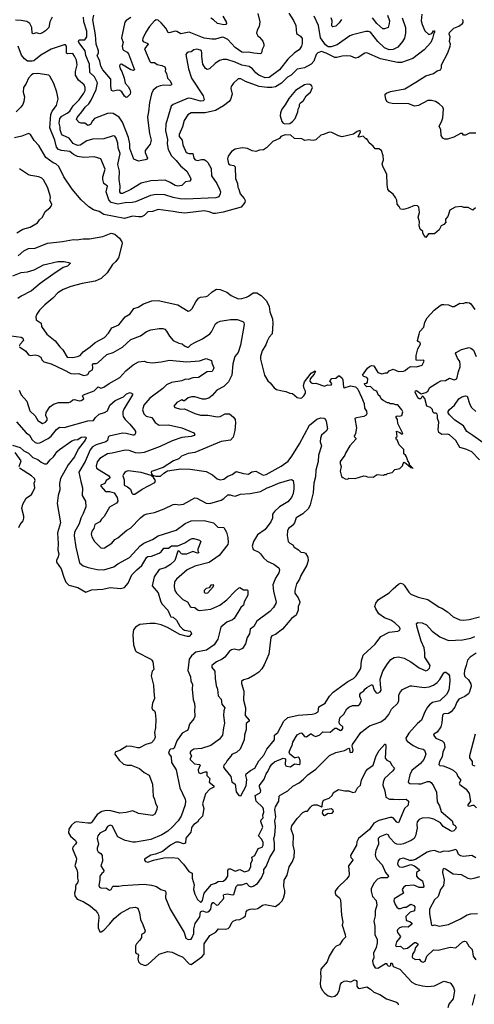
# Model space of a CAD drawing. Extents: x 1771496 to 1971148, y 471553 to 643630.
# Tile 304 of 656: x 1821760 to 1826601, y 544582 to 555057. Entities that reach past the tile are written whole.
import ezdxf

# ---------------------------------------------------------------- set-up
doc = ezdxf.new("R2010")
doc.units = 0

msp = doc.modelspace()

# ---------------------------------------------------------------- linework, layer by layer
at = {"layer": '0CON10XD'}
for points in [[(1822105, 555084), (1822082, 555035), (1822072, 554975), (1822035, 554938), (1822005, 554918), (1821975, 554906), (1821935, 554917), (1821905, 554906), (1821894, 554915), (1821889, 554975), (1821868, 555015), (1821836, 555036), (1821775, 555049), (1821715, 555052)], [(1826041, 555115), (1826034, 555044), (1826044, 555004), (1826075, 554938), (1826115, 554898), (1826149, 554911), (1826165, 554940), (1826175, 554940), (1826178, 554925), (1826168, 554912), (1826154, 554855), (1826136, 554815), (1826065, 554736), (1825945, 554645), (1825825, 554602), (1825781, 554601), (1825600, 554640), (1825455, 554704), (1825435, 554700), (1825365, 554653), (1825335, 554648), (1825285, 554668), (1825235, 554674), (1825195, 554670), (1825136, 554654), (1825115, 554656), (1825025, 554702), (1824975, 554719), (1824935, 554705), (1824918, 554685), (1824892, 554615), (1824865, 554582), (1824794, 554545), (1824715, 554529), (1824652, 554468), (1824612, 554445), (1824549, 554381), (1824485, 554344), (1824445, 554335), (1824395, 554335), (1824309, 554345), (1824165, 554400), (1824115, 554428), (1824085, 554429), (1824038, 554382), (1824011, 554345), (1824009, 554325), (1824023, 554265), (1824004, 554206), (1823992, 554188), (1823930, 554140), (1823845, 554089), (1823735, 554065), (1823700, 554065), (1823585, 554065), (1823549, 554045), (1823512, 553985), (1823495, 553916), (1823458, 553835), (1823457, 553815), (1823492, 553775), (1823497, 553727), (1823533, 553643), (1823563, 553633), (1823605, 553633), (1823613, 553583), (1823630, 553565), (1823655, 553560), (1823695, 553569), (1823725, 553568), (1823747, 553557), (1823765, 553539), (1823798, 553475), (1823801, 553395), (1823858, 553315), (1823888, 553255), (1823897, 553227), (1823896, 553204), (1823879, 553171), (1823850, 553160), (1823525, 553148), (1823469, 553151), (1823395, 553165), (1823305, 553193), (1823215, 553197), (1823154, 553185), (1822995, 553120), (1822958, 553112), (1822885, 553110), (1822805, 553094), (1822733, 553113), (1822709, 553139), (1822682, 553225), (1822696, 553285), (1822657, 553315), (1822646, 553355), (1822645, 553385), (1822672, 553465), (1822626, 553576), (1822555, 553598), (1822445, 553591), (1822375, 553601), (1822335, 553623), (1822295, 553656), (1822205, 553665), (1822175, 553675), (1822152, 553702), (1822136, 553775), (1822081, 553905), (1822091, 554049), (1822106, 554084), (1822153, 554145), (1822170, 554215), (1822156, 554285), (1822123, 554377), (1822082, 554455), (1822070, 554465), (1821954, 554484), (1821905, 554480), (1821885, 554470), (1821855, 554433), (1821831, 554379), (1821802, 554335), (1821798, 554285), (1821811, 554235), (1821804, 554185), (1821794, 554155), (1821774, 554126), (1821724, 554076)], [(1824677, 555047), (1824701, 554995), (1824709, 554909), (1824751, 554881), (1824767, 554855), (1824769, 554805), (1824761, 554775), (1824735, 554735), (1824686, 554704), (1824615, 554637), (1824525, 554525), (1824415, 554442), (1824375, 554440), (1824306, 554466), (1824275, 554491), (1824240, 554535), (1824205, 554560), (1824125, 554573), (1824055, 554606), (1823965, 554632), (1823925, 554634), (1823887, 554623), (1823840, 554590), (1823780, 554535), (1823755, 554526), (1823738, 554538), (1823712, 554585), (1823699, 554665), (1823699, 554701), (1823695, 554725), (1823685, 554734), (1823645, 554742), (1823615, 554737), (1823585, 554716), (1823555, 554712), (1823539, 554701), (1823531, 554685), (1823557, 554535), (1823589, 554435), (1823715, 554245), (1823724, 554205), (1823715, 554193), (1823685, 554189), (1823585, 554220), (1823555, 554222), (1823396, 554155), (1823373, 554137), (1823315, 553945), (1823312, 553875), (1823334, 553784), (1823332, 553735), (1823340, 553675), (1823377, 553607), (1823428, 553558), (1823472, 553502), (1823540, 553445), (1823580, 553375), (1823582, 553355), (1823572, 553338), (1823525, 553332), (1823486, 553294), (1823445, 553285), (1823415, 553292), (1823364, 553325), (1823310, 553350), (1823155, 553342), (1823055, 553316), (1822945, 553252), (1822855, 553208), (1822837, 553207), (1822826, 553225), (1822832, 553285), (1822820, 553355), (1822823, 553445), (1822807, 553515), (1822829, 553635), (1822809, 553695), (1822804, 553744), (1822789, 553795), (1822775, 553816), (1822755, 553823), (1822655, 553788), (1822535, 553786), (1822475, 553768), (1822405, 553723), (1822375, 553719), (1822330, 553740), (1822286, 553795), (1822215, 553830), (1822205, 553843), (1822191, 553885), (1822191, 553915), (1822181, 553955), (1822188, 554005), (1822209, 554031), (1822265, 554062), (1822293, 554085), (1822330, 554140), (1822395, 554203), (1822445, 554274), (1822458, 554305), (1822458, 554335), (1822446, 554365), (1822387, 554415), (1822355, 554465), (1822353, 554505), (1822371, 554575), (1822364, 554625), (1822345, 554670), (1822325, 554697), (1822272, 554692), (1822259, 554699), (1822258, 554775), (1822249, 554789), (1822235, 554791), (1822095, 554744), (1821985, 554679), (1821912, 554618), (1821894, 554614), (1821845, 554617), (1821810, 554640), (1821779, 554679), (1821746, 554775)], [(1824296, 555124), (1824318, 555035), (1824309, 554985), (1824288, 554945), (1824282, 554912), (1824296, 554886), (1824315, 554871), (1824348, 554828), (1824361, 554795), (1824360, 554775), (1824341, 554739), (1824336, 554705), (1824325, 554694), (1824255, 554700), (1824195, 554713), (1824145, 554708), (1824125, 554713), (1824055, 554760), (1823975, 554847), (1823935, 554869), (1823915, 554870), (1823845, 554851), (1823805, 554850), (1823725, 554859), (1823565, 554925), (1823475, 554908), (1823435, 554932), (1823415, 554936), (1823352, 554918), (1823340, 554920), (1823318, 554965), (1823265, 555025), (1823235, 555050), (1823215, 555056), (1823195, 555044), (1823144, 554986), (1823102, 554925), (1823071, 554855), (1823068, 554835), (1823076, 554825), (1823126, 554805), (1823128, 554795), (1823088, 554745), (1823145, 554611), (1823155, 554602), (1823195, 554602), (1823225, 554579), (1823275, 554570), (1823304, 554555), (1823312, 554535), (1823310, 554510), (1823324, 554485), (1823334, 554435), (1823362, 554405), (1823376, 554374), (1823375, 554363), (1823360, 554355), (1823295, 554361), (1823255, 554352), (1823222, 554338), (1823183, 554307), (1823165, 554268), (1823141, 554175), (1823132, 554075), (1823121, 554025), (1823125, 553985), (1823142, 553845), (1823161, 553775), (1823148, 553732), (1823097, 553665), (1823097, 553645), (1823120, 553585), (1823116, 553574), (1823098, 553565), (1823025, 553552), (1822974, 553574), (1822932, 553685), (1822932, 553735), (1822920, 553805), (1822856, 553966), (1822819, 554019), (1822755, 554058), (1822725, 554062), (1822695, 554058), (1822556, 554004), (1822535, 553980), (1822515, 553943), (1822485, 553931), (1822455, 553956), (1822415, 553955), (1822395, 553962), (1822366, 553995), (1822372, 554015), (1822422, 554078), (1822458, 554125), (1822495, 554162), (1822520, 554200), (1822574, 554315), (1822589, 554385), (1822558, 554448), (1822507, 554495), (1822504, 554585), (1822464, 554675), (1822457, 554725), (1822389, 554815), (1822387, 554825), (1822395, 554841), (1822455, 554841), (1822476, 554875), (1822477, 554935), (1822445, 555035), (1822440, 555085)], [(1822945, 555079), (1822895, 555047), (1822881, 555029), (1822846, 554865), (1822861, 554815), (1822852, 554775), (1822859, 554739), (1822865, 554731), (1822903, 554713), (1822919, 554695), (1822982, 554525), (1822973, 554517), (1822945, 554522), (1822845, 554582), (1822830, 554580), (1822823, 554565), (1822829, 554535), (1822847, 554505), (1822873, 554435), (1822883, 554383), (1822916, 554346), (1822932, 554315), (1822940, 554285), (1822936, 554265), (1822905, 554231), (1822895, 554229), (1822875, 554243), (1822848, 554288), (1822825, 554304), (1822805, 554308), (1822755, 554298), (1822737, 554305), (1822730, 554350), (1822730, 554425), (1822644, 554525), (1822623, 554563), (1822612, 554615), (1822585, 554675), (1822598, 554702), (1822599, 554725), (1822576, 554795), (1822568, 554895), (1822540, 555055), (1822550, 555105)], [(1823923, 555095), (1823959, 555035), (1823963, 555015), (1823956, 555005), (1823935, 555001), (1823865, 555015), (1823825, 555054), (1823795, 555073)], [(1824626, 555126), (1824677, 555047)], [(1825831, 555075), (1825868, 554975), (1825868, 554915), (1825858, 554862), (1825835, 554824), (1825785, 554765), (1825735, 554740), (1825695, 554736), (1825645, 554759), (1825574, 554824), (1825494, 554925), (1825475, 554932), (1825445, 554931), (1825303, 554897), (1825276, 554885), (1825140, 554790), (1825075, 554767), (1825045, 554768), (1825015, 554790), (1824963, 554865), (1824942, 554995), (1824894, 555095)], [(1825185, 555059), (1825163, 555025), (1825125, 554988), (1825095, 554982), (1825085, 554992), (1825088, 555045), (1825077, 555075)], [(1825677, 555105), (1825696, 555045), (1825695, 555015), (1825683, 554975), (1825645, 554958), (1825625, 554960), (1825562, 555015), (1825517, 555077)], [(1826615, 553848), (1826551, 553849), (1826505, 553828), (1826485, 553830), (1826475, 553846), (1826455, 553847), (1826384, 553806), (1826315, 553787), (1826287, 553787), (1826265, 553798), (1826248, 553825), (1826244, 553885), (1826226, 553925), (1826251, 553969), (1826266, 554014), (1826272, 554105), (1826265, 554126), (1826225, 554163), (1826186, 554186), (1826145, 554198), (1826105, 554197), (1826005, 554144), (1825965, 554138), (1825905, 554161), (1825725, 554165), (1825695, 554171), (1825673, 554183), (1825659, 554209), (1825651, 554255), (1825653, 554265), (1825666, 554275), (1825707, 554293), (1825860, 554320), (1825978, 554392), (1826085, 554461), (1826166, 554484), (1826205, 554511), (1826240, 554525), (1826250, 554545), (1826251, 554575), (1826319, 554705), (1826343, 554775), (1826346, 554796), (1826337, 554825), (1826342, 554875), (1826334, 554904), (1826335, 554920), (1826382, 554968), (1826435, 554988), (1826474, 555016), (1826482, 555028), (1826483, 555045), (1826475, 555060)], [(1824585, 553948), (1824635, 553952), (1824666, 553974), (1824693, 554005), (1824723, 554075), (1824724, 554106), (1824738, 554135), (1824738, 554155), (1824745, 554170), (1824783, 554197), (1824810, 554245), (1824858, 554285), (1824878, 554335), (1824868, 554355), (1824848, 554368), (1824825, 554371), (1824792, 554365), (1824697, 554305), (1824625, 554218), (1824588, 554152), (1824550, 554105), (1824536, 554065), (1824534, 554035), (1824552, 553975), (1824567, 553957), (1824585, 553948)], [(1826612, 553055), (1826585, 553030), (1826535, 553058), (1826488, 553058), (1826465, 553068), (1826395, 553064), (1826340, 553030), (1826317, 552963), (1826292, 552935), (1826293, 552913), (1826300, 552905), (1826275, 552878), (1826247, 552863), (1826225, 552820), (1826175, 552780), (1826113, 552777), (1826085, 552740), (1826065, 552760), (1826052, 552785), (1826052, 552802), (1826025, 552830), (1826014, 552864), (1826016, 552905), (1826001, 552955), (1826016, 553006), (1826011, 553061), (1825995, 553077), (1825965, 553080), (1825895, 553053), (1825845, 553038), (1825815, 553042), (1825801, 553071), (1825778, 553095), (1825776, 553136), (1825762, 553165), (1825735, 553202), (1825694, 553234), (1825681, 553255), (1825671, 553305), (1825670, 553415), (1825650, 553445), (1825625, 553500), (1825620, 553525), (1825633, 553565), (1825629, 553609), (1825614, 553664), (1825585, 553683), (1825544, 553684), (1825522, 553712), (1825482, 553745), (1825465, 553780), (1825455, 553790), (1825445, 553790), (1825417, 553817), (1825375, 553808), (1825365, 553812), (1825390, 553865), (1825385, 553878), (1825355, 553868), (1825315, 553840), (1825195, 553809), (1825155, 553821), (1825085, 553858), (1825055, 553862), (1824995, 553834), (1824965, 553827), (1824915, 553779), (1824885, 553770), (1824835, 553778), (1824795, 553772), (1824765, 553788), (1824685, 553792), (1824647, 553827), (1824588, 553832), (1824540, 553815), (1824525, 553792), (1824455, 553762), (1824410, 553715), (1824387, 553693), (1824355, 553674), (1824315, 553670), (1824274, 553656), (1824235, 553661), (1824185, 553686), (1824161, 553691), (1824128, 553692), (1824055, 553680), (1824016, 553654), (1823979, 553605), (1823974, 553575), (1823984, 553525), (1824001, 553511), (1824042, 553505), (1824053, 553493), (1824059, 553369), (1824078, 553315), (1824083, 553275), (1824094, 553254), (1824106, 553205), (1824152, 553155), (1824162, 553135), (1824157, 553113), (1824117, 553063), (1823925, 553008), (1823845, 552995), (1823825, 552995), (1823776, 553013), (1823725, 553024), (1823520, 553000), (1823455, 553004), (1823395, 553018), (1823235, 553038), (1823175, 553018), (1823125, 553013), (1823085, 552975), (1823059, 552961), (1823025, 552958), (1822963, 552967), (1822875, 552943), (1822655, 552983), (1822605, 553017), (1822548, 553035), (1822497, 553065), (1822415, 553142), (1822320, 553255), (1822232, 553385), (1822179, 553495), (1822145, 553522), (1822118, 553535), (1822040, 553590), (1821965, 553720), (1821915, 553770), (1821875, 553837), (1821855, 553846), (1821785, 553816), (1821705, 553800)], [(1821729, 552791), (1821795, 552828), (1821871, 552849), (1821950, 552895), (1821972, 552928), (1822004, 552956), (1822033, 553017), (1822083, 553055), (1822099, 553075), (1822101, 553095), (1822080, 553135), (1822088, 553162), (1822086, 553185), (1822055, 553276), (1822013, 553353), (1821995, 553370), (1821965, 553386), (1821878, 553398), (1821855, 553406), (1821759, 553469)], [(1821744, 552546), (1821805, 552597), (1821856, 552624), (1821925, 552625), (1822055, 552678), (1822215, 552696), (1822335, 552717), (1822365, 552716), (1822435, 552727), (1822505, 552724), (1822645, 552750), (1822733, 552787), (1822775, 552776), (1822824, 552734), (1822848, 552695), (1822852, 552675), (1822812, 552525), (1822784, 552486), (1822748, 552452), (1822691, 552365), (1822628, 552305), (1822564, 552276), (1822425, 552249), (1822305, 552218), (1822225, 552188), (1822168, 552152), (1822112, 552095), (1822029, 552025), (1821970, 551965), (1821943, 551923), (1821934, 551894), (1821936, 551865), (1821989, 551829), (1821992, 551792), (1822050, 551710), (1822139, 551639), (1822188, 551575), (1822221, 551545), (1822265, 551467), (1822325, 551462), (1822375, 551472), (1822403, 551485), (1822435, 551524), (1822510, 551575), (1822565, 551623), (1822665, 551677), (1822705, 551721), (1822743, 551777), (1822815, 551810), (1822885, 551896), (1822935, 551926), (1822975, 551984), (1823023, 551997), (1823077, 552035), (1823167, 552065), (1823235, 552069), (1823445, 552023), (1823555, 551956), (1823575, 551964), (1823595, 551986), (1823635, 552056), (1823665, 552094), (1823685, 552106), (1823745, 552111), (1823765, 552119), (1823808, 552162), (1823855, 552191), (1823895, 552185), (1823965, 552159), (1824012, 552122), (1824085, 552088), (1824125, 552092), (1824175, 552106), (1824196, 552115), (1824245, 552152), (1824285, 552151), (1824332, 552122), (1824387, 552067), (1824416, 552007), (1824425, 551948), (1824451, 551875), (1824454, 551826), (1824448, 551715), (1824415, 551678), (1824395, 551638), (1824381, 551599), (1824342, 551535), (1824326, 551475), (1824324, 551444), (1824368, 551275), (1824402, 551215), (1824428, 551195), (1824470, 551140), (1824495, 551123), (1824555, 551107), (1824595, 551102), (1824635, 551082), (1824665, 551080), (1824716, 551036), (1824745, 551029), (1824765, 551033), (1824787, 551055), (1824803, 551085), (1824802, 551105), (1824788, 551135), (1824783, 551165), (1824792, 551205), (1824862, 551295), (1824905, 551320), (1824910, 551315), (1824897, 551285), (1824852, 551235), (1824851, 551211), (1824864, 551194), (1824885, 551187), (1824915, 551190), (1825005, 551158), (1825038, 551172), (1825075, 551170), (1825082, 551185), (1825063, 551213), (1825065, 551220), (1825085, 551238), (1825125, 551242), (1825153, 551267), (1825165, 551268), (1825192, 551245), (1825202, 551225), (1825208, 551148), (1825215, 551140), (1825282, 551162), (1825335, 551152), (1825362, 551125), (1825398, 551042), (1825428, 550975), (1825432, 550925), (1825451, 550891), (1825457, 550865), (1825450, 550850), (1825425, 550834), (1825347, 550823), (1825330, 550815), (1825348, 550715), (1825336, 550654), (1825322, 550622), (1825340, 550605), (1825340, 550595), (1825275, 550522), (1825228, 550445), (1825222, 550425), (1825173, 550355), (1825172, 550335), (1825182, 550305), (1825173, 550255), (1825188, 550198), (1825200, 550185), (1825225, 550172), (1825255, 550170), (1825265, 550180), (1825333, 550177), (1825425, 550203), (1825445, 550202), (1825465, 550192), (1825525, 550190), (1825565, 550218), (1825635, 550210), (1825643, 550217), (1825665, 550220), (1825675, 550230), (1825725, 550240), (1825755, 550270), (1825807, 550283), (1825835, 550310), (1825843, 550337), (1825855, 550348), (1825876, 550336), (1825925, 550292), (1825941, 550291), (1825948, 550282), (1825941, 550291), (1825912, 550322), (1825912, 550335), (1825894, 550364), (1825880, 550405), (1825868, 550425), (1825849, 550439), (1825850, 550485), (1825802, 550535), (1825778, 550588), (1825770, 550595), (1825770, 550615), (1825778, 550622), (1825772, 550678), (1825807, 550667), (1825825, 550652), (1825835, 550650), (1825840, 550655), (1825785, 550760), (1825782, 550802), (1825770, 550825), (1825770, 550835), (1825778, 550842), (1825805, 550838), (1825830, 550845), (1825838, 550885), (1825828, 550908), (1825785, 550958), (1825765, 550958), (1825735, 550970), (1825705, 550970), (1825695, 550980), (1825675, 550980), (1825630, 551005), (1825610, 551025), (1825599, 551049), (1825577, 551067), (1825562, 551105), (1825536, 551116), (1825495, 551154), (1825455, 551152), (1825434, 551174), (1825430, 551185), (1825455, 551190), (1825465, 551200), (1825466, 551236), (1825455, 551250), (1825425, 551260), (1825410, 551275), (1825465, 551348), (1825485, 551368), (1825505, 551378), (1825530, 551375), (1825572, 551305), (1825615, 551288), (1825655, 551300), (1825675, 551300), (1825695, 551320), (1825735, 551338), (1825795, 551313), (1825845, 551319), (1825865, 551324), (1825892, 551348), (1825925, 551368), (1825985, 551363), (1826045, 551380), (1826066, 551424), (1826058, 551435), (1826025, 551430), (1825980, 551435), (1825980, 551485), (1825998, 551555), (1826028, 551605), (1826025, 551622), (1826002, 551632), (1825994, 551644), (1826012, 551712), (1826022, 551738), (1826064, 551785), (1826072, 551838), (1826098, 551885), (1826173, 551965), (1826236, 552015), (1826255, 552026), (1826275, 552028), (1826325, 552023), (1826365, 552007), (1826385, 552005), (1826445, 552040), (1826481, 552039), (1826505, 552049), (1826525, 552049), (1826548, 552045), (1826563, 552035), (1826606, 551975)], [(1821688, 552332), (1821775, 552369), (1821845, 552375), (1821915, 552395), (1822015, 552448), (1822167, 552483), (1822235, 552483), (1822280, 552475), (1822300, 552465), (1822269, 552435), (1822225, 552419), (1822115, 552345), (1821979, 552251), (1821887, 552173), (1821775, 552115), (1821741, 552089)], [(1821758, 551575), (1821825, 551531), (1821855, 551493), (1821875, 551483), (1821925, 551490), (1821953, 551483), (1821984, 551465), (1821995, 551440), (1822018, 551418), (1822097, 551395), (1822232, 551332), (1822305, 551294), (1822345, 551288), (1822385, 551293), (1822445, 551273), (1822475, 551277), (1822486, 551284), (1822502, 551315), (1822537, 551333), (1822541, 551355), (1822535, 551385), (1822545, 551400), (1822575, 551400), (1822593, 551407), (1822689, 551495), (1822755, 551518), (1822855, 551574), (1822944, 551655), (1823045, 551693), (1823111, 551739), (1823155, 551756), (1823245, 551771), (1823285, 551772), (1823305, 551766), (1823325, 551744), (1823355, 551689), (1823395, 551645), (1823455, 551615), (1823489, 551609), (1823515, 551586), (1823545, 551574), (1823556, 551574), (1823585, 551602), (1823625, 551623), (1823708, 551662), (1823785, 551714), (1823804, 551735), (1823845, 551821), (1823863, 551837), (1823895, 551850), (1824005, 551869), (1824075, 551866), (1824135, 551846), (1824146, 551835), (1824152, 551815), (1824113, 551595), (1824086, 551515), (1824052, 551475), (1824030, 551395), (1824020, 551275), (1823985, 551203), (1823935, 551155), (1823859, 551115), (1823811, 551059), (1823775, 551032), (1823735, 551021), (1823705, 551020), (1823625, 551044), (1823590, 551045), (1823555, 551034), (1823515, 551003), (1823505, 551001), (1823485, 551012), (1823435, 550986), (1823403, 550945), (1823412, 550932), (1823475, 550912), (1823515, 550916), (1823625, 550868), (1823685, 550851), (1823765, 550851), (1823868, 550832), (1823895, 550837), (1823947, 550863), (1823995, 550864), (1824038, 550828), (1824053, 550805), (1824057, 550767), (1824051, 550685), (1824032, 550615), (1824006, 550584), (1823905, 550568), (1823625, 550451), (1823555, 550441), (1823518, 550428), (1823482, 550415), (1823455, 550386), (1823397, 550365), (1823288, 550292), (1823165, 550250), (1823160, 550245), (1823164, 550224), (1823173, 550213), (1823209, 550199), (1823260, 550200), (1823296, 550234), (1823335, 550257), (1823475, 550279), (1823575, 550276), (1823745, 550252), (1823813, 550215), (1823864, 550174), (1823895, 550163), (1823935, 550168), (1823975, 550200), (1824021, 550219), (1824065, 550252), (1824145, 550228), (1824195, 550223), (1824232, 550248), (1824275, 550253), (1824353, 550213), (1824385, 550220), (1824545, 550306), (1824619, 550361), (1824658, 550412), (1824740, 550545), (1824847, 550743), (1824925, 550808), (1824965, 550820), (1824999, 550819), (1825011, 550811), (1825023, 550785), (1825037, 550705), (1825025, 550680), (1824975, 550636), (1824962, 550605), (1824961, 550565), (1824974, 550525), (1824941, 550425), (1824937, 550355), (1824914, 550265), (1824910, 550195), (1824893, 550125), (1824885, 550022), (1824854, 549894), (1824835, 549855), (1824775, 549801), (1824704, 549756), (1824685, 549705), (1824666, 549675), (1824624, 549645), (1824612, 549618), (1824608, 549568), (1824617, 549505), (1824635, 549488), (1824670, 549470), (1824681, 549445), (1824728, 549418), (1824753, 549393), (1824785, 549390), (1824805, 549380), (1824828, 549338), (1824833, 549305), (1824819, 549255), (1824753, 549145), (1824739, 549105), (1824708, 549055), (1824689, 548985), (1824691, 548955), (1824727, 548907), (1824744, 548865), (1824741, 548845), (1824725, 548815), (1824726, 548775), (1824705, 548723), (1824653, 548687), (1824617, 548643), (1824557, 548573), (1824483, 548517), (1824445, 548501), (1824434, 548486), (1824412, 548308), (1824365, 548193), (1824339, 548151), (1824306, 548114), (1824263, 548087), (1824195, 548050), (1824145, 548034), (1824121, 548015), (1824122, 547995), (1824146, 547915), (1824143, 547817), (1824163, 547735), (1824162, 547655), (1824203, 547605), (1824204, 547595), (1824172, 547568), (1824171, 547505), (1824153, 547445), (1824150, 547395), (1824106, 547295), (1824074, 547266), (1824020, 547240), (1824007, 547223), (1823968, 547175), (1823955, 547147), (1823933, 547127), (1823932, 547105), (1823944, 547084), (1824007, 547007), (1824018, 546948), (1824056, 546925), (1824065, 546842), (1824092, 546805), (1824115, 546800), (1824173, 546907), (1824180, 546975), (1824168, 547015), (1824173, 547035), (1824219, 547071), (1824264, 547096), (1824308, 547172), (1824359, 547231), (1824391, 547295), (1824475, 547395), (1824474, 547445), (1824507, 547475), (1824574, 547595), (1824615, 547632), (1824725, 547659), (1824875, 547669), (1824905, 547676), (1824937, 547695), (1824944, 547746), (1825013, 547785), (1825060, 547860), (1825098, 547902), (1825253, 548017), (1825315, 548050), (1825342, 548075), (1825392, 548155), (1825399, 548235), (1825418, 548295), (1825545, 548415), (1825605, 548496), (1825695, 548542), (1825787, 548553), (1825809, 548561), (1825811, 548575), (1825804, 548595), (1825755, 548640), (1825710, 548670), (1825645, 548694), (1825585, 548737), (1825551, 548791), (1825543, 548815), (1825551, 548849), (1825581, 548889), (1825695, 548958), (1825735, 549003), (1825795, 549053), (1825815, 549061), (1825838, 549055), (1825855, 549040), (1825904, 548965), (1825924, 548944), (1826004, 548914), (1826105, 548890), (1826225, 548807), (1826255, 548796), (1826315, 548759), (1826376, 548706), (1826445, 548673), (1826485, 548669), (1826546, 548676), (1826655, 548703)], [(1821670, 551695), (1821775, 551681), (1821795, 551670), (1821801, 551645), (1821765, 551605), (1821756, 551585)], [(1826654, 550375), (1826575, 550460), (1826509, 550489), (1826445, 550505), (1826405, 550579), (1826335, 550640), (1826315, 550647), (1826255, 550644), (1826223, 550665), (1826214, 550695), (1826222, 550775), (1826207, 550815), (1826210, 550845), (1826205, 550860), (1826195, 550870), (1826172, 550872), (1826160, 550885), (1826155, 550910), (1826135, 550930), (1826094, 550944), (1826075, 551028), (1826055, 551048), (1826045, 551050), (1826032, 551025), (1826012, 551022), (1825998, 551035), (1825972, 551095), (1825975, 551110), (1825985, 551112), (1826035, 551077), (1826085, 551092), (1826106, 551105), (1826127, 551145), (1826213, 551197), (1826245, 551214), (1826295, 551219), (1826335, 551244), (1826385, 551224), (1826413, 551237), (1826431, 551315), (1826450, 551365), (1826451, 551389), (1826445, 551420), (1826421, 551455), (1826400, 551505), (1826406, 551515), (1826465, 551547), (1826545, 551571), (1826565, 551564), (1826592, 551542), (1826621, 551475)], [(1821756, 551115), (1821776, 551066), (1821835, 550999), (1821867, 550895), (1821924, 550844), (1821955, 550793), (1822005, 550762), (1822035, 550775), (1822053, 550795), (1822053, 550815), (1822040, 550845), (1822043, 550877), (1822081, 550939), (1822122, 550968), (1822175, 550986), (1822285, 550984), (1822300, 550990), (1822325, 551012), (1822344, 551016), (1822395, 551003), (1822415, 551006), (1822444, 551025), (1822431, 551055), (1822440, 551065), (1822555, 551107), (1822595, 551151), (1822625, 551137), (1822655, 551146), (1822712, 551188), (1822770, 551220), (1822825, 551249), (1822889, 551321), (1822967, 551385), (1823025, 551417), (1823084, 551424), (1823115, 551412), (1823175, 551408), (1823265, 551416), (1823355, 551436), (1823535, 551417), (1823675, 551428), (1823745, 551453), (1823802, 551432), (1823806, 551405), (1823826, 551354), (1823825, 551342), (1823808, 551315), (1823755, 551311), (1823665, 551249), (1823605, 551246), (1823555, 551229), (1823525, 551232), (1823485, 551215), (1823375, 551197), (1823325, 551173), (1823285, 551135), (1823145, 551029), (1823083, 550957), (1823067, 550905), (1823083, 550863), (1823108, 550838), (1823166, 550825), (1823203, 550773), (1823244, 550744), (1823345, 550746), (1823485, 550714), (1823615, 550663), (1823626, 550645), (1823617, 550635), (1823585, 550622), (1823485, 550611), (1823385, 550575), (1823255, 550515), (1823085, 550453), (1823034, 550446), (1822995, 550450), (1822925, 550472), (1822885, 550477), (1822745, 550445), (1822695, 550440), (1822615, 550387), (1822587, 550353), (1822576, 550306), (1822580, 550285), (1822708, 550205), (1822721, 550185), (1822716, 550175), (1822680, 550155), (1822666, 550124), (1822626, 550105), (1822626, 550095), (1822675, 550039), (1822715, 550038), (1822765, 550024), (1822798, 549975), (1822805, 549935), (1822792, 549915), (1822718, 549872), (1822660, 549770), (1822631, 549745), (1822612, 549715), (1822559, 549685), (1822551, 549645), (1822528, 549615), (1822522, 549585), (1822528, 549555), (1822557, 549507), (1822625, 549439), (1822645, 549433), (1822665, 549437), (1822741, 549489), (1822772, 549528), (1822805, 549546), (1822902, 549625), (1822942, 549648), (1823045, 549758), (1823085, 549788), (1823119, 549801), (1823195, 549814), (1823298, 549852), (1823395, 549898), (1823422, 549902), (1823454, 549894), (1823505, 549904), (1823625, 549970), (1823645, 549968), (1823745, 549915), (1823785, 549910), (1823905, 549944), (1823935, 549963), (1823975, 550002), (1824003, 550003), (1824022, 549995), (1824055, 549987), (1824111, 550009), (1824215, 550017), (1824325, 550039), (1824395, 550076), (1824446, 550094), (1824515, 550127), (1824635, 550163), (1824656, 550166), (1824671, 550155), (1824680, 550105), (1824678, 550065), (1824671, 550015), (1824654, 549975), (1824615, 549928), (1824525, 549875), (1824473, 549825), (1824453, 549795), (1824451, 549755), (1824435, 549716), (1824374, 549635), (1824292, 549575), (1824248, 549505), (1824237, 549455), (1824245, 549420), (1824305, 549393), (1824326, 549375), (1824355, 549331)], [(1821728, 550778), (1821831, 550661), (1821865, 550637), (1821895, 550588), (1821925, 550558), (1821945, 550550), (1821975, 550555), (1822065, 550602), (1822095, 550628), (1822154, 550696), (1822185, 550721), (1822235, 550720), (1822485, 550791), (1822546, 550794), (1822568, 550825), (1822605, 550862), (1822665, 550879), (1822694, 550895), (1822721, 550955), (1822778, 551005), (1822865, 551046), (1822896, 551075), (1822935, 551092), (1822963, 551075), (1822961, 551065), (1822871, 550915), (1822859, 550885), (1822857, 550857), (1822863, 550835), (1822884, 550804), (1822934, 550755), (1822982, 550695), (1822992, 550675), (1822992, 550658), (1822982, 550638), (1822965, 550636), (1822895, 550655), (1822855, 550657), (1822712, 550625), (1822701, 550615), (1822695, 550581), (1822676, 550565), (1822575, 550535), (1822535, 550512), (1822510, 550480), (1822458, 550355), (1822391, 550245), (1822410, 550145), (1822430, 550075), (1822426, 549996), (1822462, 549935), (1822464, 549876), (1822438, 549805), (1822412, 549755), (1822395, 549694), (1822345, 549605), (1822342, 549565), (1822359, 549445), (1822398, 549278), (1822435, 549248), (1822490, 549230), (1822585, 549209), (1822655, 549206), (1822762, 549235), (1822805, 549269), (1822930, 549335), (1823042, 549458), (1823082, 549488), (1823175, 549526), (1823235, 549565), (1823425, 549625), (1823522, 549698), (1823585, 549725), (1823725, 549730), (1823823, 549703), (1823869, 549658), (1823934, 549655), (1823964, 549605), (1823975, 549547), (1823980, 549495), (1823975, 549475), (1823885, 549356), (1823779, 549281), (1823625, 549243), (1823545, 549205), (1823430, 549105), (1823410, 549075), (1823404, 549024), (1823412, 548985), (1823431, 548955), (1823499, 548889), (1823547, 548865), (1823575, 548814), (1823585, 548808), (1823625, 548805), (1823655, 548778), (1823675, 548770), (1823795, 548785), (1823891, 548829), (1823966, 548884), (1824055, 548979), (1824089, 549011), (1824105, 549018), (1824145, 548992), (1824182, 548992), (1824190, 548985), (1824189, 548935), (1824151, 548865), (1824143, 548827), (1824114, 548805), (1824045, 548688), (1824025, 548672), (1823965, 548648), (1823902, 548595), (1823869, 548465), (1823832, 548405), (1823750, 548350), (1823635, 548330), (1823590, 548290), (1823566, 548254), (1823550, 548135), (1823578, 548065), (1823584, 548024), (1823599, 547985), (1823596, 547936), (1823607, 547825), (1823623, 547783), (1823626, 547745), (1823621, 547715), (1823626, 547644), (1823615, 547620), (1823569, 547561), (1823555, 547510), (1823544, 547495), (1823492, 547468), (1823434, 547385), (1823405, 547308), (1823395, 547299), (1823365, 547296), (1823355, 547285), (1823344, 547255), (1823372, 547215), (1823376, 547155), (1823425, 547077), (1823466, 546885), (1823521, 546765), (1823526, 546744), (1823523, 546705), (1823481, 546585), (1823448, 546535), (1823385, 546466), (1823338, 546425), (1823275, 546385), (1823156, 546336), (1822995, 546306), (1822965, 546306), (1822885, 546324), (1822807, 546365), (1822745, 546480), (1822725, 546489), (1822697, 546473), (1822670, 546430), (1822615, 546404), (1822591, 546375), (1822587, 546345), (1822599, 546285), (1822585, 546245), (1822584, 546225), (1822595, 546206), (1822625, 546185), (1822640, 546165), (1822641, 546105), (1822624, 546055), (1822656, 546005), (1822652, 545988), (1822634, 545975), (1822614, 545945), (1822615, 545905), (1822602, 545845), (1822610, 545830), (1822625, 545821), (1822685, 545819), (1822715, 545797), (1822733, 545805), (1822752, 545838), (1822815, 545838), (1822854, 545846), (1822966, 545854)], [(1826696, 550555), (1826583, 550633), (1826521, 550675), (1826485, 550735), (1826394, 550795), (1826335, 550852), (1826322, 550875), (1826322, 550888), (1826335, 550909), (1826389, 550955), (1826435, 551023), (1826466, 551045), (1826506, 551056), (1826525, 551052), (1826553, 550963), (1826572, 550932), (1826615, 550889)], [(1821685, 550531), (1821765, 550505), (1821805, 550471), (1821855, 550446), (1821900, 550400), (1821955, 550379), (1821989, 550349), (1822025, 550331), (1822045, 550332), (1822055, 550339), (1822085, 550375), (1822121, 550405), (1822139, 550431), (1822155, 550459), (1822184, 550485), (1822314, 550575), (1822345, 550586), (1822379, 550591), (1822415, 550615), (1822455, 550620), (1822466, 550615), (1822467, 550607), (1822459, 550585), (1822383, 550487), (1822345, 550408), (1822277, 550323), (1822195, 550175), (1822183, 550123), (1822189, 550055), (1822169, 549995), (1822159, 549911), (1822196, 549705), (1822163, 549597), (1822169, 549485), (1822165, 549414), (1822176, 549375), (1822169, 549341), (1822152, 549305), (1822154, 549285), (1822203, 549215), (1822229, 549125), (1822252, 549072), (1822282, 549042), (1822380, 549015), (1822465, 548966), (1822525, 548990), (1822645, 548998), (1822725, 549017), (1822835, 549004), (1822875, 549017), (1822917, 549063), (1822955, 549151), (1823006, 549205), (1823060, 549250), (1823115, 549340), (1823125, 549347), (1823165, 549348), (1823247, 549383), (1823265, 549395), (1823295, 549433), (1823315, 549435), (1823344, 549436), (1823375, 549460), (1823445, 549461), (1823518, 549492), (1823572, 549528), (1823595, 549536), (1823615, 549537), (1823675, 549521), (1823689, 549505), (1823657, 549425), (1823657, 549407), (1823669, 549385), (1823655, 549381), (1823605, 549400), (1823535, 549372), (1823495, 549370), (1823482, 549375), (1823455, 549407), (1823445, 549402), (1823413, 549305), (1823365, 549260), (1823310, 549225), (1823245, 549208), (1823191, 549129), (1823171, 549035), (1823235, 548958), (1823258, 548875), (1823273, 548843), (1823339, 548775), (1823363, 548717), (1823371, 548705), (1823395, 548699), (1823429, 548669), (1823465, 548605), (1823495, 548575), (1823515, 548562), (1823575, 548551), (1823584, 548545), (1823588, 548525), (1823564, 548496), (1823546, 548494), (1823465, 548516), (1823335, 548591), (1823265, 548618), (1823203, 548633), (1823145, 548635), (1823038, 548622), (1822994, 548596), (1822973, 548565), (1822966, 548514), (1822971, 548405), (1822994, 548344), (1823005, 548332), (1823155, 548254), (1823168, 548245), (1823179, 548225), (1823187, 548145), (1823171, 548125), (1823162, 548075), (1823186, 547976), (1823189, 547909), (1823196, 547835), (1823176, 547785), (1823166, 547735), (1823175, 547719), (1823195, 547703), (1823202, 547685), (1823210, 547615), (1823207, 547525), (1823196, 547475), (1823204, 547425), (1823192, 547395), (1823164, 547365), (1823105, 547345), (1823035, 547312), (1823015, 547310), (1822954, 547326), (1822902, 547328), (1822825, 547284), (1822785, 547269), (1822777, 547263), (1822772, 547245), (1822820, 547180), (1822865, 547137), (1822904, 547126), (1822948, 547125), (1823035, 547092), (1823087, 547047), (1823140, 547020), (1823175, 546925), (1823181, 546795), (1823196, 546765), (1823207, 546717), (1823223, 546685), (1823221, 546655), (1823198, 546605), (1823175, 546591), (1823025, 546612), (1822965, 546640), (1822895, 546622), (1822826, 546614), (1822731, 546641), (1822685, 546643), (1822635, 546633), (1822585, 546600), (1822530, 546520), (1822519, 546511), (1822485, 546508), (1822365, 546525), (1822343, 546517), (1822311, 546489), (1822285, 546445), (1822281, 546405), (1822300, 546370), (1822354, 546325), (1822366, 546305), (1822356, 546285), (1822327, 546255), (1822324, 546235), (1822364, 546135), (1822362, 546105), (1822346, 546055), (1822368, 546015), (1822376, 545985), (1822376, 545925), (1822384, 545895), (1822375, 545875)], [(1821756, 550305), (1821778, 550365), (1821712, 550452)], [(1821753, 549655), (1821764, 549686), (1821796, 549724), (1821805, 549755), (1821805, 549775), (1821785, 549855), (1821795, 549903), (1821829, 549965), (1821885, 550005), (1821898, 550022), (1821920, 550075), (1821916, 550125), (1821925, 550155), (1821917, 550175), (1821885, 550203), (1821759, 550285)], [(1822965, 550008), (1822985, 550009), (1823065, 550063), (1823201, 550135), (1823206, 550155), (1823186, 550186), (1823159, 550209), (1823055, 550241), (1822915, 550256), (1822895, 550251), (1822880, 550240), (1822865, 550222), (1822859, 550205), (1822873, 550163), (1822874, 550105), (1822908, 550088), (1822941, 550061), (1822955, 550019), (1822965, 550008)], [(1824355, 549331), (1824394, 549295), (1824465, 549266), (1824496, 549245), (1824518, 549225), (1824526, 549205), (1824521, 549171), (1824485, 549114), (1824457, 549045), (1824464, 548975), (1824490, 548865), (1824487, 548845), (1824464, 548805), (1824425, 548761), (1824285, 548659), (1824255, 548602), (1824215, 548574), (1824206, 548525), (1824184, 548485), (1824163, 548417), (1824131, 548369), (1824095, 548350), (1824045, 548359), (1824015, 548352), (1823995, 548338), (1823943, 548275), (1823915, 548253), (1823855, 548225), (1823805, 548185), (1823806, 548165), (1823837, 548125), (1823842, 548048), (1823852, 547975), (1823865, 547935), (1823873, 547863), (1823905, 547830), (1823911, 547775), (1823944, 547735), (1823933, 547705), (1823929, 547655), (1823942, 547572), (1823929, 547525), (1823919, 547445), (1823886, 547404), (1823795, 547337), (1823695, 547305), (1823615, 547297), (1823581, 547275), (1823573, 547257), (1823589, 547225), (1823574, 547195), (1823577, 547185), (1823620, 547140), (1823674, 547133), (1823683, 547125), (1823662, 547075), (1823665, 547049), (1823685, 547038), (1823735, 547057), (1823753, 547055), (1823754, 547015), (1823784, 546985), (1823779, 546945), (1823826, 546905), (1823827, 546893), (1823785, 546872), (1823739, 546821), (1823707, 546715), (1823720, 546665), (1823705, 546584), (1823669, 546545), (1823655, 546519), (1823615, 546496), (1823596, 546474), (1823588, 546455), (1823583, 546415), (1823529, 546351), (1823524, 546296), (1823505, 546288), (1823455, 546308), (1823423, 546307), (1823365, 546276), (1823281, 546209), (1823205, 546179), (1823155, 546169), (1823088, 546125), (1823088, 546115), (1823100, 546100), (1823125, 546093), (1823185, 546116), (1823295, 546139), (1823385, 546144), (1823445, 546136), (1823505, 546074), (1823562, 545995), (1823596, 545976), (1823598, 545925), (1823619, 545855), (1823611, 545805), (1823624, 545755), (1823655, 545696), (1823685, 545670), (1823696, 545674), (1823705, 545687), (1823723, 545765), (1823803, 545857), (1823845, 545870), (1823875, 545888), (1823925, 545891), (1823955, 545913), (1823977, 545945), (1823975, 546005), (1823985, 546023), (1824005, 546025), (1824055, 546000), (1824105, 546016), (1824155, 545990), (1824200, 546005), (1824221, 546045), (1824223, 546085), (1824238, 546115), (1824231, 546149), (1824264, 546166), (1824299, 546241), (1824341, 546255), (1824354, 546275), (1824352, 546305), (1824338, 546335), (1824304, 546375), (1824348, 546465), (1824327, 546527), (1824333, 546545), (1824352, 546565), (1824349, 546595), (1824359, 546625), (1824357, 546657), (1824348, 546675), (1824279, 546745), (1824267, 546805), (1824313, 546827), (1824325, 546840), (1824328, 546855), (1824313, 546895), (1824315, 546910), (1824363, 546977), (1824384, 547035), (1824401, 547059), (1824422, 547105), (1824445, 547137), (1824475, 547161), (1824565, 547202), (1824589, 547195), (1824587, 547135), (1824595, 547119), (1824604, 547114), (1824645, 547109), (1824685, 547139), (1824735, 547133), (1824745, 547140), (1824747, 547175), (1824735, 547204), (1824725, 547210), (1824697, 547203), (1824685, 547205), (1824637, 547245), (1824629, 547265), (1824643, 547305), (1824662, 547335), (1824669, 547371), (1824715, 547448), (1824755, 547470), (1824765, 547466), (1824792, 547432), (1824815, 547426), (1824855, 547458), (1824865, 547458), (1824895, 547438), (1824915, 547433), (1824955, 547450), (1824988, 547482), (1825065, 547479), (1825115, 547521), (1825135, 547519), (1825175, 547494), (1825195, 547504), (1825202, 547518), (1825201, 547535), (1825167, 547567), (1825160, 547585), (1825169, 547631), (1825210, 547670), (1825244, 547726), (1825265, 547744), (1825305, 547760), (1825365, 547761), (1825382, 547775), (1825400, 547815), (1825383, 547857), (1825381, 547879), (1825393, 547897), (1825424, 547916), (1825435, 547936), (1825455, 547953), (1825505, 547981), (1825515, 547981), (1825535, 547925), (1825555, 547896), (1825575, 547893), (1825598, 547905), (1825609, 547925), (1825600, 547985), (1825599, 548041), (1825626, 548125), (1825675, 548206), (1825711, 548249), (1825747, 548273), (1825795, 548277), (1825855, 548266), (1825925, 548225), (1826015, 548160), (1826085, 548131), (1826103, 548137), (1826125, 548158), (1826130, 548185), (1826075, 548275), (1826075, 548325), (1826066, 548375), (1826035, 548445), (1825988, 548605), (1825984, 548635), (1826000, 548645), (1826045, 548640), (1826090, 548620), (1826151, 548551), (1826235, 548490), (1826325, 548453), (1826475, 548459), (1826565, 548478), (1826605, 548495)], [(1823735, 548957), (1823765, 548961), (1823821, 549025), (1823826, 549046), (1823795, 549042), (1823776, 549014), (1823745, 549005), (1823726, 548985), (1823724, 548965), (1823735, 548957)], [(1826622, 548318), (1826558, 548275), (1826529, 548245), (1826515, 548185), (1826495, 548135), (1826491, 548095), (1826500, 548070), (1826537, 548035), (1826565, 547990), (1826567, 547965), (1826550, 547905), (1826538, 547885), (1826500, 547855), (1826435, 547828), (1826413, 547795), (1826392, 547745), (1826355, 547695), (1826325, 547677), (1826275, 547672), (1826261, 547659), (1826254, 547575), (1826245, 547534), (1826205, 547479), (1826171, 547455), (1826166, 547445), (1826191, 547415), (1826260, 547385), (1826280, 547365), (1826287, 547315), (1826267, 547265), (1826260, 547215), (1826230, 547165), (1826224, 547135), (1826235, 547123), (1826269, 547119), (1826332, 547095), (1826375, 547073), (1826412, 547042), (1826426, 547005), (1826458, 546965), (1826440, 546935), (1826445, 546919), (1826515, 546871), (1826546, 546825), (1826559, 546745), (1826532, 546705), (1826533, 546693), (1826545, 546689), (1826585, 546701), (1826595, 546699), (1826625, 546673)], [(1822966, 545854), (1823085, 545860), (1823165, 545850), (1823216, 545836), (1823264, 545804), (1823309, 545788), (1823316, 545775), (1823314, 545715), (1823364, 545595), (1823511, 545345), (1823529, 545285), (1823553, 545273), (1823585, 545276), (1823598, 545292), (1823615, 545335), (1823614, 545385), (1823628, 545442), (1823677, 545513), (1823686, 545565), (1823705, 545578), (1823745, 545561), (1823765, 545565), (1823780, 545575), (1823797, 545595), (1823803, 545645), (1823815, 545665), (1823825, 545665), (1823855, 545637), (1823875, 545639), (1823932, 545705), (1823935, 545715), (1823930, 545745), (1823935, 545749), (1823971, 545759), (1824025, 545748), (1824039, 545751), (1824064, 545837), (1824082, 545855), (1824125, 545853), (1824175, 545870), (1824205, 545838), (1824225, 545833), (1824245, 545840), (1824292, 545868), (1824334, 545926), (1824358, 545985), (1824358, 546015), (1824383, 546047), (1824422, 546145), (1824472, 546225), (1824473, 546297), (1824466, 546345), (1824478, 546382), (1824485, 546475), (1824477, 546535), (1824488, 546575), (1824476, 546655), (1824485, 546684), (1824520, 546745), (1824524, 546795), (1824535, 546808), (1824614, 546855), (1824667, 546903), (1824735, 546940), (1824783, 546977), (1824829, 547025), (1824914, 547085), (1825060, 547230), (1825125, 547260), (1825219, 547281), (1825265, 547308), (1825273, 547303), (1825277, 547265), (1825285, 547261), (1825303, 547265), (1825312, 547285), (1825301, 547331), (1825304, 547345), (1825394, 547475), (1825485, 547546), (1825605, 547587), (1825655, 547622), (1825691, 547665), (1825718, 547722), (1825786, 547785), (1825796, 547815), (1825796, 547874), (1825813, 547907), (1825837, 547933), (1825919, 547969), (1825935, 547972), (1826065, 547951), (1826120, 547960), (1826165, 547976), (1826205, 548005), (1826234, 548036), (1826275, 548108), (1826285, 548116), (1826296, 548116), (1826325, 548096), (1826335, 548075), (1826339, 548025), (1826330, 547925), (1826303, 547877), (1826235, 547810), (1826155, 547792), (1826122, 547768), (1826101, 547745), (1826073, 547695), (1826037, 547605), (1825995, 547571), (1825903, 547465), (1825873, 547415), (1825876, 547396), (1825885, 547381), (1825949, 547335), (1826005, 547307), (1826055, 547298), (1826069, 547285), (1826084, 547245), (1826062, 547188), (1826026, 547144), (1825935, 547069), (1825914, 547024), (1825896, 546945), (1825915, 546931), (1826005, 546926), (1826035, 546929), (1826102, 546952), (1826125, 546951), (1826141, 546941), (1826166, 546906), (1826198, 546838), (1826204, 546735), (1826231, 546695), (1826248, 546635), (1826365, 546533), (1826377, 546495), (1826395, 546483), (1826406, 546464), (1826400, 546445), (1826384, 546426), (1826365, 546422), (1826346, 546426), (1826270, 546475), (1826242, 546512), (1826171, 546551), (1826115, 546565), (1826045, 546564), (1826012, 546548), (1825993, 546525), (1825987, 546495), (1825991, 546455), (1825973, 546373), (1825961, 546345), (1825929, 546325), (1825845, 546289), (1825815, 546283), (1825775, 546285), (1825755, 546295), (1825702, 546355), (1825685, 546384), (1825665, 546394), (1825596, 546365), (1825577, 546345), (1825580, 546285), (1825551, 546219), (1825544, 546175), (1825547, 546155), (1825562, 546125), (1825618, 546065), (1825655, 545985), (1825686, 545944), (1825683, 545935), (1825671, 545929), (1825605, 545928), (1825569, 545915), (1825534, 545875), (1825502, 545815), (1825501, 545785), (1825515, 545728), (1825554, 545685), (1825564, 545636), (1825544, 545575), (1825544, 545525), (1825532, 545465), (1825543, 545415), (1825542, 545322), (1825568, 545275), (1825566, 545235), (1825557, 545185), (1825528, 545125), (1825531, 545075), (1825517, 545045), (1825525, 545005), (1825545, 544972), (1825575, 544966), (1825656, 545016), (1825670, 545015), (1825670, 545005), (1825685, 544992), (1825702, 544988), (1825712, 544998), (1825710, 545020), (1825725, 545020), (1825737, 544985), (1825807, 544957), (1825937, 544817), (1825975, 544795), (1826048, 544778), (1826105, 544771), (1826175, 544778), (1826275, 544828), (1826342, 544812), (1826351, 544805), (1826380, 544760), (1826390, 544725), (1826375, 544640), (1826328, 544585), (1826317, 544545)], [(1826611, 547455), (1826548, 547225), (1826551, 547205), (1826576, 547165), (1826579, 547135), (1826586, 547126), (1826605, 547118)], [(1822375, 545875), (1822359, 545855), (1822353, 545835), (1822355, 545805), (1822345, 545765), (1822346, 545735), (1822372, 545702), (1822435, 545676), (1822510, 545630), (1822565, 545585), (1822589, 545555), (1822600, 545535), (1822604, 545505), (1822595, 545435), (1822597, 545395), (1822615, 545353), (1822628, 545352), (1822655, 545372), (1822716, 545434), (1822765, 545496), (1822835, 545551), (1822935, 545608), (1822993, 545617), (1823019, 545605), (1823036, 545556), (1823046, 545485), (1823073, 545433), (1823096, 545365), (1823088, 545342), (1823058, 545325), (1823057, 545293), (1823040, 545265), (1823003, 545227), (1822994, 545205), (1822994, 545134), (1823001, 545121), (1823015, 545119), (1823026, 545106), (1823018, 545065), (1823025, 545035), (1823045, 545012), (1823095, 544994), (1823125, 545004), (1823246, 545114), (1823335, 545143), (1823385, 545137), (1823455, 545100), (1823495, 545087), (1823565, 545014), (1823585, 545006), (1823701, 545089), (1823724, 545115), (1823726, 545225), (1823785, 545316), (1823850, 545350), (1823876, 545384), (1823955, 545381), (1823981, 545389), (1823998, 545405), (1824019, 545451), (1824032, 545465), (1824065, 545481), (1824105, 545486), (1824145, 545507), (1824163, 545525), (1824172, 545565), (1824185, 545582), (1824215, 545596), (1824242, 545598), (1824265, 545594), (1824295, 545601), (1824345, 545636), (1824375, 545643), (1824485, 545623), (1824527, 545653), (1824551, 545679), (1824570, 545710), (1824585, 545765), (1824584, 545794), (1824571, 545835), (1824577, 545903), (1824609, 545955), (1824628, 546045), (1824662, 546095), (1824684, 546146), (1824685, 546215), (1824671, 546275), (1824674, 546375), (1824652, 546445), (1824658, 546482), (1824715, 546558), (1824775, 546621), (1824805, 546637), (1824825, 546638), (1824855, 546680), (1824874, 546696), (1824895, 546706), (1824926, 546706), (1824968, 546688), (1824975, 546680), (1824980, 546685), (1824984, 546726), (1824996, 546754), (1825054, 546776), (1825086, 546804), (1825103, 546837), (1825155, 546869), (1825223, 546853), (1825265, 546854), (1825306, 546834), (1825335, 546842), (1825356, 546884), (1825389, 546915), (1825399, 546965), (1825441, 547055), (1825465, 547085), (1825522, 547128), (1825555, 547224), (1825586, 547284), (1825649, 547349), (1825655, 547348), (1825659, 547325), (1825650, 547200), (1825670, 547180), (1825705, 547160), (1825720, 547130), (1825750, 547095), (1825733, 547065), (1825645, 546985), (1825629, 546945), (1825628, 546915), (1825649, 546855), (1825659, 546785), (1825696, 546766), (1825745, 546765), (1825805, 546760), (1825874, 546764), (1825899, 546745), (1825898, 546702), (1825857, 546665), (1825795, 546514), (1825775, 546520), (1825736, 546566), (1825725, 546570), (1825705, 546570), (1825585, 546538), (1825530, 546510), (1825485, 546442), (1825366, 546345), (1825350, 546310), (1825345, 546275), (1825284, 546165), (1825287, 546145), (1825305, 546126), (1825307, 546115), (1825261, 546055), (1825268, 545965), (1825263, 545945), (1825241, 545915), (1825146, 545825), (1825120, 545785), (1825119, 545765), (1825126, 545746), (1825164, 545715), (1825176, 545695), (1825188, 545532), (1825200, 545455), (1825193, 545425), (1825226, 545325), (1825230, 545295), (1825196, 545264), (1825167, 545215), (1825131, 545199), (1825098, 545165), (1825054, 545095), (1825034, 545035), (1824968, 544955), (1824963, 544913), (1824967, 544875), (1824960, 544805), (1824963, 544773), (1824982, 544732), (1825010, 544700), (1825044, 544673), (1825085, 544662), (1825115, 544669), (1825145, 544695), (1825162, 544725), (1825176, 544795), (1825191, 544815), (1825215, 544830), (1825235, 544832), (1825285, 544822), (1825325, 544844), (1825344, 544834), (1825349, 544825), (1825351, 544775), (1825364, 544754), (1825378, 544752), (1825455, 544768), (1825496, 544745), (1825532, 544712), (1825595, 544688), (1825665, 544641), (1825773, 544605), (1825786, 544595), (1825790, 544575)], [(1825005, 546592), (1825043, 546617), (1825062, 546612), (1825087, 546615), (1825102, 546635), (1825098, 546648), (1825075, 546660), (1824992, 546648), (1824983, 546637), (1824982, 546615), (1824994, 546594), (1825005, 546592)], [(1826615, 546141), (1826575, 546166), (1826485, 546155), (1826455, 546160), (1826433, 546175), (1826417, 546215), (1826405, 546228), (1826325, 546207), (1826275, 546211), (1826235, 546198), (1826175, 546218), (1826129, 546211), (1826100, 546200), (1825975, 546124), (1825935, 546111), (1825915, 546111), (1825845, 546136), (1825805, 546128), (1825790, 546110), (1825783, 546075), (1825789, 546059), (1825805, 546046), (1825840, 546040), (1825904, 546064), (1825925, 546068), (1825965, 546056), (1826013, 546015), (1826018, 546005), (1825984, 545985), (1825984, 545945), (1825998, 545928), (1826048, 545895), (1826064, 545835), (1826055, 545824), (1826015, 545825), (1825955, 545851), (1825867, 545843), (1825845, 545825), (1825833, 545805), (1825845, 545763), (1825746, 545703), (1825745, 545682), (1825758, 545645), (1825776, 545615), (1825792, 545602), (1825815, 545600), (1825854, 545616), (1825875, 545616), (1825925, 545646), (1825956, 545635), (1825968, 545618), (1825963, 545575), (1825918, 545562), (1825872, 545515), (1825874, 545475), (1825915, 545462), (1825934, 545445), (1825934, 545435), (1825897, 545403), (1825835, 545405), (1825805, 545395), (1825782, 545375), (1825778, 545365), (1825783, 545345), (1825815, 545305), (1825803, 545287), (1825772, 545248), (1825761, 545205), (1825775, 545198), (1825815, 545201), (1825845, 545173), (1825889, 545181), (1825965, 545239), (1825978, 545238), (1825999, 545225), (1825999, 545215), (1825973, 545185), (1825962, 545148), (1825942, 545115), (1825939, 545085), (1825944, 545075), (1825975, 545060), (1826015, 545061), (1826035, 545036), (1826055, 545031), (1826079, 545042), (1826094, 545096), (1826165, 545162), (1826215, 545158), (1826345, 545191), (1826405, 545183), (1826475, 545246), (1826495, 545254), (1826515, 545251), (1826542, 545202), (1826576, 545165), (1826590, 545095), (1826616, 545055)], [(1826655, 545940), (1826595, 545919), (1826565, 545915), (1826535, 545921), (1826465, 545959), (1826376, 545966), (1826295, 546021), (1826275, 546026), (1826265, 546016), (1826261, 545985), (1826280, 545905), (1826271, 545845), (1826241, 545805), (1826215, 545728), (1826175, 545692), (1826125, 545595), (1826123, 545545), (1826143, 545423), (1826155, 545420), (1826177, 545427), (1826225, 545415), (1826325, 545430), (1826455, 545492), (1826525, 545534), (1826565, 545544), (1826635, 545549)], [(1826605, 544685), (1826578, 544572)]]:
    msp.add_lwpolyline(points, dxfattribs=at)

doc.saveas('drawing.dxf')
